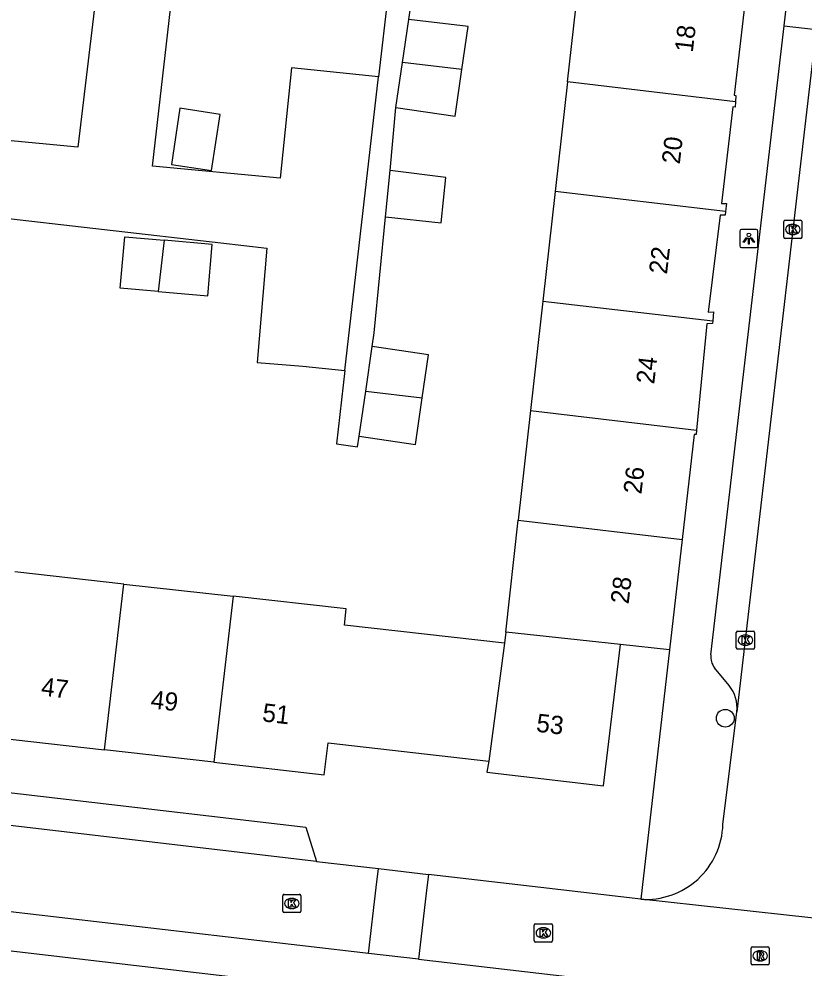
# Model space of a CAD drawing. Extents: x 161243 to 161752, y 384138 to 384885.
# Drawn here: x 161408.1 to 161451.2, y 384495.6 to 384547.7 of the extents above; entities that cross this region are included whole.
import ezdxf

# ---------------------------------------------------------------- set-up
doc = ezdxf.new("R2010")
doc.units = 0
for name, color, linetype in [('IMGEO_Boom', 7, 'Continuous'), ('IMGEO_Kolk', 7, 'Continuous'), ('IMGEO_Lichtpunt', 7, 'Continuous'), ('IMGEO_Pand', 7, 'Continuous'), ('IMGEO_Pand_nummerreeks', 7, 'Continuous'), ('IMGEO_Parkeervlak_open', 7, 'Continuous'), ('IMGEO_Rijbaan_lokaal_open', 7, 'Continuous'), ('IMGEO_Rioolput', 7, 'Continuous'), ('IMGEO_Voetpad_open', 7, 'Continuous')]:
    doc.layers.add(name, color=color, linetype=linetype)

msp = doc.modelspace()

# ---------------------------------------------------------------- linework, layer by layer
at = {"layer": 'IMGEO_Boom'}
msp.add_circle((161446.901, 384509.294), 0.489, dxfattribs=at)
at = {"layer": 'IMGEO_Kolk'}
for p, q in [((161450.111, 384535.694), (161450.111, 384536.546)), ((161450.186, 384536.62), (161451.038, 384536.62)), ((161451.112, 384536.546), (161451.112, 384535.694)), ((161450.599, 384536.4), (161450.624, 384536.4)), ((161451.038, 384535.62), (161450.186, 384535.62)), ((161450.622, 384535.84), (161450.597, 384535.84)), ((161447.505, 384513.154), (161447.505, 384514.006)), ((161447.58, 384514.08), (161448.432, 384514.08)), ((161447.993, 384513.86), (161448.018, 384513.86)), ((161448.506, 384514.006), (161448.506, 384513.154)), ((161448.432, 384513.08), (161447.58, 384513.08)), ((161448.016, 384513.3), (161447.991, 384513.3)), ((161422.612, 384498.705), (161422.612, 384499.557)), ((161422.687, 384499.631), (161423.539, 384499.631)), ((161423.613, 384499.557), (161423.613, 384498.705)), ((161423.1, 384499.411), (161423.125, 384499.411)), ((161423.539, 384498.631), (161422.687, 384498.631)), ((161423.123, 384498.851), (161423.098, 384498.851)), ((161436.491, 384498.015), (161437.343, 384498.015)), ((161436.416, 384497.089), (161436.416, 384497.941)), ((161436.904, 384497.795), (161436.929, 384497.795)), ((161437.417, 384497.941), (161437.417, 384497.089)), ((161437.343, 384497.015), (161436.491, 384497.015)), ((161436.927, 384497.235), (161436.902, 384497.235))]:
    msp.add_line(p, q, dxfattribs=at)
for points in [[(161450.111, 384535.694), (161450.111, 384536.546)], [(161450.186, 384536.62), (161451.038, 384536.62)], [(161451.112, 384536.546), (161451.112, 384535.694)], [(161450.432, 384536.32), (161450.555, 384536.32), (161450.555, 384536.169), (161450.685, 384536.32), (161450.849, 384536.32), (161450.703, 384536.169), (161450.856, 384535.92), (161450.704, 384535.92), (161450.619, 384536.084), (161450.555, 384536.017), (161450.555, 384535.92), (161450.432, 384535.92), (161450.432, 384536.32)], [(161451.038, 384535.62), (161450.186, 384535.62)], [(161447.505, 384513.154), (161447.505, 384514.006)], [(161447.58, 384514.08), (161448.432, 384514.08)], [(161447.826, 384513.78), (161447.949, 384513.78), (161447.949, 384513.629), (161448.079, 384513.78), (161448.243, 384513.78), (161448.097, 384513.629), (161448.25, 384513.38), (161448.098, 384513.38), (161448.013, 384513.544), (161447.949, 384513.477), (161447.949, 384513.38), (161447.826, 384513.38), (161447.826, 384513.78)], [(161448.506, 384514.006), (161448.506, 384513.154)], [(161448.432, 384513.08), (161447.58, 384513.08)], [(161422.612, 384498.705), (161422.612, 384499.557)], [(161422.687, 384499.631), (161423.539, 384499.631)], [(161423.613, 384499.557), (161423.613, 384498.705)], [(161422.933, 384499.331), (161423.056, 384499.331), (161423.056, 384499.18), (161423.186, 384499.331), (161423.35, 384499.331), (161423.204, 384499.18), (161423.357, 384498.931), (161423.205, 384498.931), (161423.12, 384499.095), (161423.056, 384499.028), (161423.056, 384498.931), (161422.933, 384498.931), (161422.933, 384499.331)], [(161423.539, 384498.631), (161422.687, 384498.631)], [(161436.491, 384498.015), (161437.343, 384498.015)], [(161436.416, 384497.089), (161436.416, 384497.941)], [(161436.737, 384497.715), (161436.86, 384497.715), (161436.86, 384497.564), (161436.99, 384497.715), (161437.154, 384497.715), (161437.008, 384497.564), (161437.161, 384497.315), (161437.009, 384497.315), (161436.924, 384497.479), (161436.86, 384497.412), (161436.86, 384497.315), (161436.737, 384497.315), (161436.737, 384497.715)], [(161437.417, 384497.941), (161437.417, 384497.089)], [(161437.343, 384497.015), (161436.491, 384497.015)]]:
    msp.add_lwpolyline(points, dxfattribs=at)
for centre, start, end in [((161450.188, 384536.544), 91.552, 178.448), ((161450.188, 384536.544), 91.552, 178.448), ((161451.036, 384536.544), 1.552, 88.448), ((161451.036, 384536.544), 1.552, 88.448), ((161450.188, 384535.696), 181.552, 268.448), ((161450.188, 384535.696), 181.552, 268.448), ((161451.036, 384535.696), 271.552, 358.448), ((161451.036, 384535.696), 271.552, 358.448), ((161447.582, 384514.004), 91.552, 178.448), ((161447.582, 384514.004), 91.552, 178.448), ((161448.43, 384514.004), 1.552, 88.448), ((161448.43, 384514.004), 1.552, 88.448), ((161447.582, 384513.156), 181.552, 268.448), ((161447.582, 384513.156), 181.552, 268.448), ((161448.43, 384513.156), 271.552, 358.448), ((161448.43, 384513.156), 271.552, 358.448), ((161422.689, 384499.555), 91.552, 178.448), ((161422.689, 384499.555), 91.552, 178.448), ((161423.537, 384499.555), 1.552, 88.448), ((161423.537, 384499.555), 1.552, 88.448), ((161422.689, 384498.707), 181.552, 268.448), ((161422.689, 384498.707), 181.552, 268.448), ((161423.537, 384498.707), 271.552, 358.448), ((161423.537, 384498.707), 271.552, 358.448), ((161436.493, 384497.939), 91.552, 178.448), ((161436.493, 384497.939), 91.552, 178.448), ((161437.341, 384497.939), 1.552, 88.448), ((161437.341, 384497.939), 1.552, 88.448), ((161436.493, 384497.091), 181.552, 268.448), ((161436.493, 384497.091), 181.552, 268.448), ((161437.341, 384497.091), 271.552, 358.448), ((161437.341, 384497.091), 271.552, 358.448)]:
    msp.add_arc(centre, 0.0765, start, end, dxfattribs=at)
for centre, major_axis, ratio, start_param, end_param in [((161450.598, 384536.12), (-0.387, 0.002), 0.722429, 4.712389, 7.853982), ((161450.623, 384536.12), (-0.39, 0.002), 0.717154, 1.570796, 4.712389), ((161447.992, 384513.58), (-0.387, 0.002), 0.722429, 4.712389, 7.853982), ((161448.017, 384513.58), (-0.39, 0.002), 0.717154, 1.570796, 4.712389), ((161423.099, 384499.131), (-0.387, 0.002), 0.722429, 4.712389, 7.853982), ((161423.124, 384499.131), (-0.39, 0.002), 0.717154, 1.570796, 4.712389), ((161436.903, 384497.515), (-0.387, 0.002), 0.722429, 4.712389, 7.853982), ((161436.928, 384497.515), (-0.39, 0.002), 0.717154, 1.570796, 4.712389)]:
    msp.add_ellipse(centre, major_axis=major_axis, ratio=ratio, start_param=start_param, end_param=end_param, dxfattribs=at)
at = {"layer": 'IMGEO_Lichtpunt'}
for p, q in [((161447.698, 384536.022), (161447.698, 384535.215)), ((161447.698, 384536.022), (161447.698, 384535.215)), ((161448.6, 384536.117), (161447.792, 384536.117)), ((161448.6, 384536.117), (161447.792, 384536.117)), ((161448.694, 384535.215), (161448.694, 384536.022)), ((161448.694, 384535.215), (161448.694, 384536.022)), ((161447.792, 384535.121), (161448.6, 384535.121)), ((161447.792, 384535.121), (161448.6, 384535.121))]:
    msp.add_line(p, q, dxfattribs=at)
for points in [[(161448.072, 384535.686), (161448.111, 384535.658), (161447.923, 384535.396), (161447.885, 384535.423), (161448.072, 384535.686)], [(161448.174, 384535.638), (161448.221, 384535.638), (161448.221, 384535.316), (161448.174, 384535.316), (161448.174, 384535.638)], [(161448.284, 384535.658), (161448.322, 384535.685), (161448.509, 384535.423), (161448.47, 384535.395), (161448.284, 384535.658)]]:
    msp.add_lwpolyline(points, dxfattribs=at)
msp.add_circle((161448.197, 384535.82), 0.0994, dxfattribs=at)
for centre, start, end in [((161447.792, 384536.022), 90, 180), ((161447.792, 384536.022), 90, 180), ((161448.6, 384536.022), 0, 90), ((161448.6, 384536.022), 0, 90), ((161447.792, 384535.215), 180, 270), ((161447.792, 384535.215), 180, 270), ((161448.6, 384535.215), 270, 0), ((161448.6, 384535.215), 270, 360)]:
    msp.add_arc(centre, 0.0946, start, end, dxfattribs=at)
at = {"layer": 'IMGEO_Pand'}
for points in [[(161438.237, 384544.211), (161438.911, 384550.221)], [(161448.04, 384549.151), (161447.381, 384543.492), (161447.484, 384543.465), (161447.459, 384543.13)], [(161429.18, 384545.273), (161429.525, 384547.641)], [(161432.44, 384544.89), (161432.785, 384547.259), (161429.525, 384547.641)], [(161428.822, 384542.81), (161429.18, 384545.273)], [(161428.822, 384542.81), (161432.069, 384542.338), (161432.44, 384544.89)], [(161432.44, 384544.89), (161429.18, 384545.273)], [(161438.237, 384544.211), (161437.562, 384538.199)], [(161447.459, 384543.13), (161438.237, 384544.211)], [(161416.499, 384539.691), (161418.706, 384539.354), (161419.177, 384542.435), (161416.97, 384542.773), (161416.499, 384539.691)], [(161447.459, 384543.13), (161447.437, 384542.828), (161447.308, 384542.844), (161446.688, 384537.543), (161446.969, 384537.535), (161446.916, 384537.102)], [(161428.258, 384536.808), (161428.505, 384539.351)], [(161428.258, 384536.808), (161431.305, 384536.488), (161431.565, 384538.972), (161428.505, 384539.351)], [(161437.562, 384538.199), (161436.887, 384532.189)], [(161446.916, 384537.102), (161437.562, 384538.199)], [(161446.916, 384537.102), (161446.892, 384536.909), (161446.624, 384536.898), (161445.956, 384531.575), (161446.261, 384531.602), (161446.21, 384531.096)], [(161415.778, 384532.709), (161413.692, 384532.891), (161413.938, 384535.714), (161416.109, 384535.524)], [(161416.109, 384535.524), (161415.778, 384532.709)], [(161415.778, 384532.709), (161418.5, 384532.471), (161418.746, 384535.294), (161416.109, 384535.524)], [(161436.887, 384532.189), (161436.213, 384526.177)], [(161436.887, 384532.189), (161446.21, 384531.096)], [(161446.21, 384531.096), (161446.196, 384530.954), (161445.896, 384530.942), (161445.323, 384525.109)], [(161427.164, 384527.238), (161427.522, 384529.694)], [(161430.266, 384526.874), (161430.611, 384529.244), (161427.522, 384529.694)], [(161426.804, 384524.768), (161427.164, 384527.238)], [(161427.164, 384527.238), (161430.266, 384526.874)], [(161426.804, 384524.768), (161429.893, 384524.318), (161430.266, 384526.874)], [(161436.213, 384526.177), (161435.538, 384520.166)], [(161436.213, 384526.177), (161445.323, 384525.109)], [(161445.323, 384525.109), (161445.298, 384524.857), (161445.19, 384524.858), (161444.534, 384519.111)], [(161434.849, 384514.022), (161435.538, 384520.166)], [(161435.538, 384520.166), (161444.534, 384519.111)], [(161444.534, 384519.111), (161443.841, 384513.042)], [(161413.897, 384516.661), (161407.903, 384517.334)], [(161412.83, 384507.56), (161413.897, 384516.661)], [(161413.897, 384516.661), (161419.892, 384515.989)], [(161419.892, 384515.989), (161418.823, 384506.88)], [(161434.78, 384513.411), (161425.996, 384514.397), (161426.097, 384515.292), (161419.892, 384515.989)], [(161434.849, 384514.022), (161434.78, 384513.411)], [(161441.142, 384513.335), (161434.849, 384514.022)], [(161433.916, 384506.947), (161433.816, 384506.335), (161440.226, 384505.59), (161441.142, 384513.335)], [(161434.78, 384513.411), (161433.916, 384506.947)], [(161443.841, 384513.042), (161441.142, 384513.335)], [(161406.836, 384508.241), (161412.83, 384507.56)], [(161418.823, 384506.88), (161424.878, 384506.193), (161425.107, 384507.945), (161433.916, 384506.947)], [(161418.823, 384506.88), (161412.83, 384507.56)]]:
    msp.add_lwpolyline(points, dxfattribs=at)
at = {"layer": 'IMGEO_Parkeervlak_open'}
for points in [[(161450.128, 384547.299), (161451.881, 384547.095)], [(161370.122, 384507.816), (161371.245, 384509.461), (161423.885, 384503.32), (161424.463, 384501.437)]]:
    msp.add_lwpolyline(points, dxfattribs=at)
at = {"layer": 'IMGEO_Rijbaan_lokaal_open'}
for points in [[(161414.97, 384570.779), (161411.359, 384540.633), (161407.123, 384541.032)], [(161427.873, 384544.493), (161423.093, 384544.983), (161422.472, 384538.934), (161415.467, 384539.585), (161418.982, 384570.31)], [(161451.881, 384547.095), (161451.359, 384542.556), (161447.539, 384509.648)], [(161426.026, 384528.384), (161427.873, 384544.493)], [(161406.432, 384536.854), (161419.21, 384535.381), (161421.738, 384535.09), (161421.212, 384528.819), (161423.722, 384528.608), (161426.026, 384528.384)], [(161446.771, 384503.468), (161447.539, 384509.648)], [(161424.463, 384501.437), (161370.122, 384507.816)], [(161427.321, 384496.383), (161396.178, 384500), (161357.097, 384504.581)], [(161424.463, 384501.437), (161427.862, 384501.04)], [(161427.321, 384496.383), (161427.741, 384500), (161427.862, 384501.04)], [(161427.862, 384501.04), (161430.603, 384500.72)], [(161430.603, 384500.72), (161430.519, 384500), (161430.062, 384496.065)], [(161442.259, 384499.359), (161436.769, 384500), (161430.603, 384500.72)], [(161456.261, 384497.821), (161442.259, 384499.359)], [(161430.062, 384496.065), (161427.321, 384496.383)], [(161430.062, 384496.065), (161448.776, 384493.891), (161500, 384487.889), (161510.654, 384486.641)]]:
    msp.add_lwpolyline(points, dxfattribs=at)
msp.add_arc((161442.537, 384503.586), 4.236, 266.2382, 358.409, dxfattribs=at)
at = {"layer": 'IMGEO_Rioolput'}
for p, q in [((161448.317, 384495.832), (161448.317, 384496.684)), ((161448.392, 384496.758), (161449.244, 384496.758)), ((161448.805, 384496.538), (161448.83, 384496.538)), ((161449.318, 384496.684), (161449.318, 384495.832)), ((161448.828, 384495.978), (161448.803, 384495.978)), ((161449.244, 384495.758), (161448.392, 384495.758))]:
    msp.add_line(p, q, dxfattribs=at)
for points in [[(161448.317, 384495.832), (161448.317, 384496.684)], [(161448.392, 384496.758), (161449.244, 384496.758)], [(161448.906, 384496.456), (161448.654, 384496.458), (161448.654, 384496.058)], [(161449.318, 384496.684), (161449.318, 384495.832)], [(161448.654, 384496.058), (161448.778, 384496.058), (161448.778, 384496.22), (161448.789, 384496.22)], [(161448.832, 384496.377), (161448.778, 384496.377), (161448.778, 384496.296)], [(161448.778, 384496.296), (161448.83, 384496.296)], [(161448.836, 384496.191), (161448.907, 384496.058), (161449.047, 384496.058), (161448.982, 384496.184)], [(161449.244, 384495.758), (161448.392, 384495.758)]]:
    msp.add_lwpolyline(points, dxfattribs=at)
for centre, radius, start, end in [((161448.394, 384496.682), 0.0765, 91.552, 178.448), ((161448.394, 384496.682), 0.0765, 91.552, 178.448), ((161448.905, 384496.346), 0.109, 350.3612, 89.416), ((161449.242, 384496.682), 0.0765, 1.552, 88.448), ((161449.242, 384496.682), 0.0765, 1.552, 88.448), ((161448.788, 384496.167), 0.0533, 26.0293, 88.6989), ((161448.814, 384496.485), 0.19, 274.7715, 282.9687), ((161448.838, 384496.281), 0.0964, 77.0061, 93.1865), ((161448.852, 384496.338), 0.0378, 276.6634, 79.6772), ((161448.903, 384496.346), 0.112, 277.5842, 350.9817), ((161448.887, 384496.131), 0.108, 29.5134, 73.7905), ((161448.394, 384495.834), 0.0765, 181.552, 268.448), ((161448.394, 384495.834), 0.0765, 181.552, 268.448), ((161449.242, 384495.834), 0.0765, 271.552, 358.448), ((161449.242, 384495.834), 0.0765, 271.552, 358.448)]:
    msp.add_arc(centre, radius, start, end, dxfattribs=at)
for centre, major_axis, ratio, start_param, end_param in [((161448.804, 384496.258), (-0.387, 0.002), 0.722429, 4.712389, 7.853982), ((161448.829, 384496.258), (-0.39, 0.002), 0.717154, 1.570796, 4.712389)]:
    msp.add_ellipse(centre, major_axis=major_axis, ratio=ratio, start_param=start_param, end_param=end_param, dxfattribs=at)
at = {"layer": 'IMGEO_Voetpad_open'}
for points in [[(161450.128, 384547.299), (161450.43, 384549.88)], [(161429.525, 384547.641), (161429.638, 384548.415), (161429.717, 384548.959), (161428.401, 384549.094), (161427.873, 384544.493)], [(161446.111, 384512.773), (161449.597, 384542.748), (161450.128, 384547.299)], [(161428.505, 384539.351), (161428.822, 384542.81)], [(161427.522, 384529.694), (161427.632, 384530.446), (161428.258, 384536.808)], [(161426.026, 384528.384), (161425.565, 384524.36), (161426.712, 384524.187), (161426.804, 384524.768)], [(161443.841, 384513.042), (161442.333, 384500), (161442.259, 384499.359)], [(161447.113, 384511.087), (161446.316, 384512.067)], [(161401.111, 384497.3), (161421.466, 384494.929)]]:
    msp.add_lwpolyline(points, dxfattribs=at)
for centre, radius, start, end in [((161447.048, 384512.662), 0.944, 173.271, 219.1122), ((161445.6, 384509.857), 1.95, 353.861, 39.1206)]:
    msp.add_arc(centre, radius, start, end, dxfattribs=at)

# ---------------------------------------------------------------- texts
at = {"layer": 'IMGEO_Pand_nummerreeks'}
for s, rotation, p in [('18', 83.3656, (161445.114, 384545.801)), ('20', 83.3656, (161444.401, 384539.674)), ('22', 83.3656, (161443.699, 384533.633)), ('24', 83.3656, (161442.997, 384527.601)), ('26', 83.3656, (161442.295, 384521.565)), ('28', 83.3656, (161441.593, 384515.533)), ('47', 353.3314, (161409.313, 384510.549)), ('49', 353.3314, (161415.328, 384509.846)), ('51', 353.3314, (161421.454, 384509.13)), ('53', 353.3706, (161436.491, 384508.561))]:
    msp.add_text(s, height=1, rotation=rotation, dxfattribs=at).set_placement(p)

doc.saveas('drawing.dxf')
